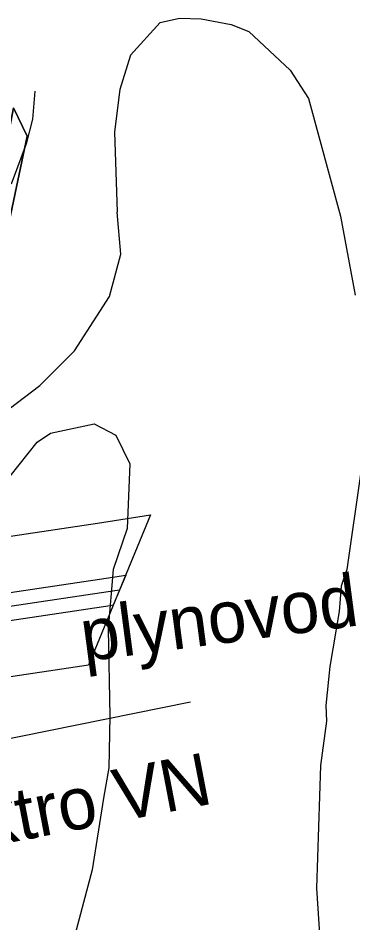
# Model space of a CAD drawing. Extents: x -555887 to -552101, y -1100251 to -1096546.
# Drawn here: x -553902.8 to -553806.4, y -1096851 to -1096590.8 of the extents above; entities that cross this region are included whole.
import ezdxf

# ---------------------------------------------------------------- set-up
doc = ezdxf.new("R2010")
doc.units = 0
for name, color, linetype in [('07_ELEKTRO', 7, 'Continuous'), ('07_OCH_P A POPISY TI', 7, 'Continuous'), ('07_PLYNOVOD', 7, 'Continuous'), ('vrstevnice', 7, 'Continuous'), ('ZSST', 7, 'Continuous'), ('zájem', 7, 'Continuous')]:
    doc.layers.add(name, color=color, linetype=linetype)

msp = doc.modelspace()

# ---------------------------------------------------------------- linework, layer by layer
at = {"layer": '07_ELEKTRO'}
msp.add_lwpolyline([(-554384.81, -1096800.66), (-554151.09, -1096831.04), (-554101.03, -1096837.49), (-554021.9, -1096821.39), (-553942.87, -1096805.47), (-553853.14, -1096787.39)], dxfattribs=at)
at = {"layer": '07_OCH_P A POPISY TI'}
msp.add_lwpolyline([(-554130.52, -1096773.53), (-554061.92, -1096763.17), (-553969.23, -1096749.35), (-553879.89, -1096736.04), (-553864.66, -1096733.65), (-553882.5, -1096776.87), (-553963.33, -1096788.91), (-554055.98, -1096802.73), (-554135.08, -1096814.67)], dxfattribs=at)
msp.add_lwpolyline([(-554152.6, -1096784.88), (-554208.41, -1096768.47), (-554202.28, -1096761.93), (-554150.14, -1096777.26), (-554149.47, -1096777.3), (-554148.05, -1096777.98), (-554147.52, -1096778.57), (-554137.26, -1096789.93), (-554136.6, -1096790.62), (-554059.54, -1096778.99), (-553966.87, -1096765.17), (-553877.47, -1096751.86), (-553871.81, -1096750.97), (-553875.38, -1096759.63), (-553876.26, -1096759.76), (-553965.69, -1096773.09), (-554058.36, -1096786.91), (-554137.46, -1096798.84), (-554137.94, -1096798.92), (-554138.9, -1096798.83), (-554139.81, -1096798.52), (-554140.63, -1096798), (-554140.96, -1096797.65), (-554143.12, -1096795.37)], close=True, dxfattribs=at)
at = {"layer": '07_PLYNOVOD'}
msp.add_lwpolyline([(-553873.6, -1096755.3), (-553876.86, -1096755.81), (-553966.28, -1096769.13), (-554058.95, -1096782.95), (-554138.06, -1096794.89), (-554140.19, -1096792.65), (-554150.49, -1096781.25), (-554150.83, -1096781.23), (-554205.35, -1096765.2)], dxfattribs=at)
at = {"layer": 'vrstevnice'}
for points in [[(-553861.92, -1096592.08), (-553856.29, -1096590.8), (-553850.03, -1096590.97), (-553841.42, -1096592.65), (-553836.33, -1096594.64)], [(-553861.92, -1096592.08), (-553870.44, -1096601.49), (-553873.47, -1096611.35), (-553874.99, -1096623.48), (-553874.23, -1096646.61)], [(-553836.33, -1096594.64), (-553824.42, -1096605.73), (-553819.15, -1096613.94), (-553809.94, -1096647.73), (-553805.73, -1096670.48)], [(-554007.78, -1096665.29), (-553991.22, -1096675.67), (-553951.62, -1096710.35), (-553942.36, -1096714.71), (-553937.3, -1096714.71), (-553931.54, -1096713.72), (-553918.75, -1096710.92), (-553909.86, -1096706.47), (-553896.52, -1096696.46), (-553886.51, -1096686.45), (-553876.51, -1096670.88), (-553873.17, -1096658.65), (-553874.23, -1096646.61)], [(-553910.34, -1096729.02), (-553897.27, -1096712.7), (-553893.49, -1096710.19), (-553880.92, -1096707.43), (-553874.64, -1096710.69), (-553870.61, -1096718.98), (-553871.37, -1096737.55), (-553875.39, -1096749.35), (-553876.9, -1096766.43), (-553876.4, -1096791.53), (-553876.65, -1096806.34), (-553878.16, -1096815.13), (-553881.43, -1096835.72), (-553890.23, -1096868.6)], [(-553804.05, -1096721.31), (-553808.12, -1096749.39), (-553809.8, -1096754.16), (-553810.36, -1096761.46), (-553813.03, -1096777.19), (-553814.16, -1096788.42), (-553814.02, -1096792.92), (-553815.7, -1096805.7), (-553816.82, -1096840.94), (-553815, -1096868.88), (-553808.54, -1096870.15), (-553802.36, -1096877.17)]]:
    msp.add_lwpolyline(points, dxfattribs=at)
at = {"layer": 'ZSST'}
msp.add_lwpolyline([(-553897.97, -1096611.84), (-553898.66, -1096619.82), (-553900.42, -1096627), (-553904.76, -1096638.56)], dxfattribs=at)
at = {"layer": 'zájem'}
for points in [[(-553972.09, -1096891.8), (-553954.59, -1096711.31), (-553940.56, -1096702.53), (-553941.94, -1096699.09), (-553940.67, -1096693.09), (-553930.01, -1096689.96), (-553913.04, -1096676.61), (-553907.22, -1096657.99), (-553900.18, -1096624.72), (-553904.1, -1096616.61), (-553906.1, -1096627.16), (-553925.07, -1096615.99), (-553949.77, -1096614.6), (-553980.12, -1096613.41), (-553985.27, -1096613.98), (-553991.23, -1096625.03), (-554008.75, -1096645.87), (-554021.42, -1096660.84), (-554089.18, -1096729.49), (-554110.69, -1096747.36)], [(-554110.69, -1096747.36), (-554089.18, -1096729.49), (-554021.42, -1096660.84), (-554008.75, -1096645.87), (-553991.23, -1096625.03), (-553985.27, -1096613.98), (-553980.12, -1096613.41), (-553949.77, -1096614.6), (-553925.07, -1096615.99), (-553906.1, -1096627.16), (-553904.1, -1096616.61), (-553900.18, -1096624.72), (-553907.22, -1096657.99), (-553913.04, -1096676.61), (-553930.01, -1096689.96), (-553940.67, -1096693.09), (-553941.94, -1096699.09), (-553940.56, -1096702.53), (-553954.59, -1096711.31), (-553972.09, -1096891.8)]]:
    msp.add_lwpolyline(points, dxfattribs=at)

# ---------------------------------------------------------------- texts
at = {"layer": '07_ELEKTRO'}
msp.add_text('elektro VN', height=15, rotation=10.8862, dxfattribs=at).set_placement((-553938.23, -1096834.27))
at = {"layer": '07_PLYNOVOD'}
msp.add_text('plynovod VTL DN 150', height=15, rotation=7.5057, dxfattribs=at).set_placement((-553883.82, -1096775.86))

doc.saveas('drawing.dxf')
